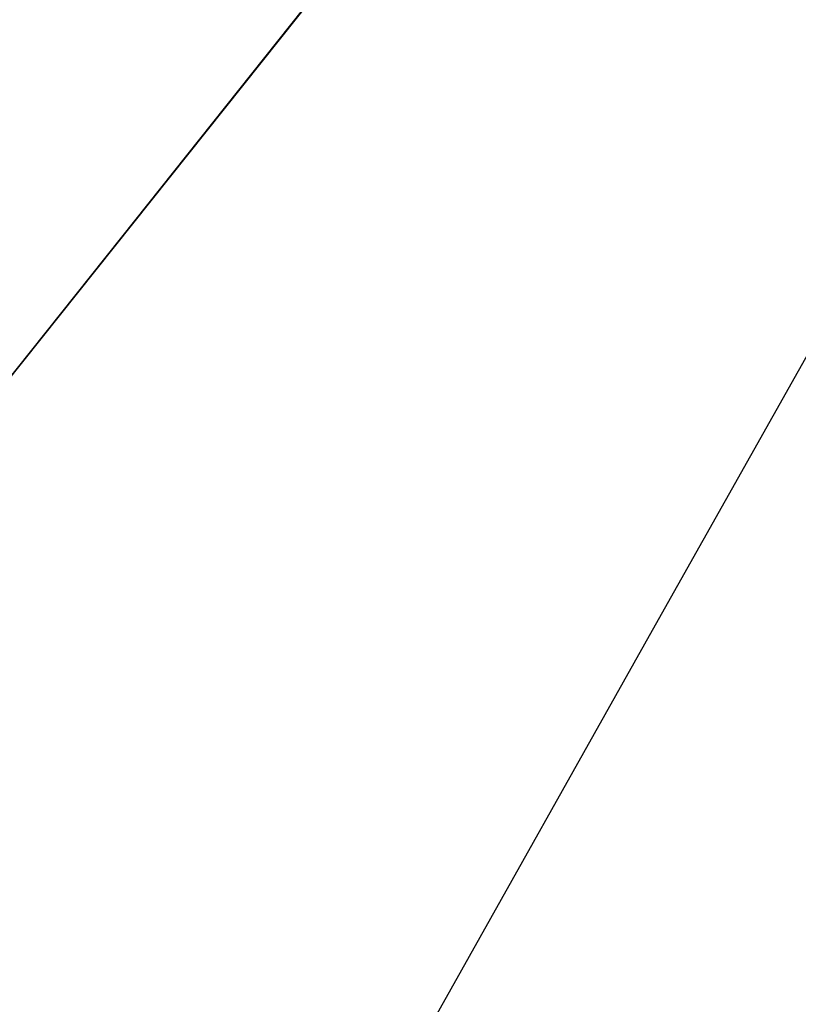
# Model space of a CAD drawing. Header units: metres. Extents: x 209848 to 209928, y 1182430 to 1182563.
# Tile 995 of 1056: x 209852.003 to 209852.185, y 1182505.035 to 1182505.265. Entities that reach past the tile are written whole.
import ezdxf

# ---------------------------------------------------------------- set-up
doc = ezdxf.new("R2010")
doc.units = ezdxf.units.M
doc.header["$MEASUREMENT"] = 0
doc.linetypes.add('DGN Style 2', pattern=[15.036391, 9.021834, -6.014556])
doc.layers.get('0').update_dxf_attribs({"color": 254})

# ---------------------------------------------------------------- blocks, each defined once
blk = doc.blocks.new('ATTEMP')
at = {"color": 1, "linetype": 'DGN Style 2', "flags": 128}
blk.add_lwpolyline([(-9.73617, 0.00076), (-9.73225, 0.2629), (-9.72049, 0.52683), (-9.70089, 0.7915), (-9.67347, 1.05664), (-9.63824, 1.32195), (-9.59522, 1.58716), (-9.54441, 1.85199), (-9.48585, 2.11615), (-9.41957, 2.37938), (-9.34559, 2.64141), (-9.26395, 2.90195), (-9.17471, 3.16076), (-9.07791, 3.41757), (-8.97362, 3.67211), (-8.86189, 3.92414), (-8.7428, 4.1734), (-8.61643, 4.41965), (-8.48555, 4.65968), (-8.35547, 4.89532), (-8.22532, 5.13019), (-8.0951, 5.36434), (-7.96485, 5.5978), (-7.83458, 5.83059), (-7.70431, 6.06274), (-7.57405, 6.29429), (-7.44381, 6.52527), (-7.31362, 6.75569), (-7.18347, 6.9856), (-7.05337, 7.215), (-6.92333, 7.44394), (-6.79336, 7.67242), (-6.66346, 7.90048), (-6.53363, 8.12814), (-6.40387, 8.35541), (-6.2742, 8.58231), (-6.1446, 8.80887), (-6.01509, 9.0351), (-5.88565, 9.26101), (-5.7563, 9.48663), (-5.62702, 9.71197), (-5.49782, 9.93704), (-5.3687, 10.16186), (-5.23966, 10.38644), (-5.11069, 10.61078), (-4.9818, 10.83491), (-4.85298, 11.05884), (-4.72423, 11.28257), (-4.59555, 11.50611), (-4.46693, 11.72948), (-4.33838, 11.95268), (-4.20989, 12.17572), (-4.08147, 12.39861), (-3.9531, 12.62136), (-3.82479, 12.84397), (-3.69653, 13.06645), (-3.56833, 13.2888), (-3.44018, 13.51105), (-3.31208, 13.73318), (-3.18402, 13.9552), (-3.05602, 14.17713), (-2.92805, 14.39895), (-2.80013, 14.62069), (-2.67225, 14.84235), (-2.5444, 15.06392), (-2.4166, 15.28541), (-2.28883, 15.50683), (-2.1611, 15.72818), (-2.03339, 15.94946), (-1.90572, 16.17067), (-1.77808, 16.39183), (-1.65047, 16.61293), (-1.52289, 16.83398), (-1.39534, 17.05497), (-1.26781, 17.27591), (-1.1403, 17.49681), (-1.01282, 17.71766), (-0.88536, 17.93847), (-0.75792, 18.15923), (-0.6305, 18.37996), (-0.5031, 18.60065), (-0.37572, 18.82131), (-0.24836, 19.04193), (-0.12101, 19.26253), (0.00632, 19.48309), (0.13363, 19.70362), (0.26093, 19.92412), (0.38822, 20.1446), (0.51549, 20.36506), (0.64275, 20.58549), (0.76999, 20.8059), (0.89723, 21.02628), (1.02445, 21.24665), (1.15166, 21.467), (1.27886, 21.68732), (1.40606, 21.90764), (1.53324, 22.12793), (1.66041, 22.34821), (1.78758, 22.56847), (1.91474, 22.78872), (2.04189, 23.00895), (2.16903, 23.22917), (2.29617, 23.44938), (2.42329, 23.66958), (2.55042, 23.88976), (2.67753, 24.10994), (2.80464, 24.3301), (2.93175, 24.55026), (3.05885, 24.7704), (3.18594, 24.99054), (3.31303, 25.21067), (3.44012, 25.43079), (3.5672, 25.6509), (3.69428, 25.871), (3.82135, 26.0911), (3.94842, 26.31119), (4.07548, 26.53128), (4.20254, 26.75135), (4.3296, 26.97143), (4.45666, 27.1915), (4.58371, 27.41156), (4.71076, 27.63161), (4.83781, 27.85167), (4.96485, 28.07171), (5.0919, 28.29176), (5.21893, 28.5118), (5.34597, 28.73183), (5.47301, 28.95187), (5.60004, 29.17189), (5.72707, 29.39192), (5.8541, 29.61194), (5.98113, 29.83196), (6.10816, 30.05198), (6.23518, 30.27199), (6.3622, 30.492), (6.48922, 30.71201), (6.61624, 30.93201), (6.74326, 31.15202), (6.87028, 31.37202), (6.9973, 31.59202), (7.12431, 31.81201), (7.25133, 32.03201), (7.37834, 32.252), (7.50535, 32.47199), (7.63236, 32.69198), (7.75937, 32.91197), (7.88638, 33.13196), (8.01339, 33.35194), (8.1404, 33.57193), (8.26741, 33.79191), (8.39441, 34.01189), (8.52142, 34.23187), (8.64842, 34.45185), (8.77543, 34.67183), (8.90243, 34.89181), (9.02944, 35.11178), (9.15644, 35.33176), (9.28344, 35.55173), (9.41044, 35.77171), (9.53744, 35.99168), (9.66445, 36.21165), (9.79145, 36.43162), (9.91845, 36.65159), (10.04545, 36.87156), (10.17245, 37.09153), (10.29944, 37.3115), (10.42644, 37.53147), (10.55344, 37.75144), (10.68044, 37.97141), (10.80744, 38.19137), (10.93444, 38.41134), (11.06143, 38.63131), (11.18843, 38.85127), (11.31543, 39.07124), (11.44242, 39.2912), (11.56942, 39.51116), (11.69642, 39.73113), (11.82341, 39.95109), (11.95041, 40.17106), (12.0774, 40.39102), (12.2044, 40.61098), (12.33139, 40.83094), (12.45839, 41.05091), (12.58539, 41.27087), (12.71238, 41.49083), (12.83938, 41.71079), (12.96637, 41.93075), (13.09336, 42.15071), (13.22036, 42.37067), (13.34735, 42.59064), (13.47435, 42.8106), (13.60134, 43.03056), (13.72834, 43.25052), (13.85533, 43.47048), (13.98232, 43.69044), (14.10932, 43.9104), (14.23631, 44.13036), (14.36331, 44.35032), (14.4903, 44.57028), (14.61729, 44.79023), (14.74429, 45.01019), (14.87128, 45.23015), (14.99827, 45.45011), (15.12527, 45.67007), (15.25226, 45.89003), (15.37925, 46.10999), (15.50625, 46.32995), (15.63324, 46.54991), (15.76023, 46.76986), (15.88722, 46.98982), (16.01422, 47.20978), (16.14121, 47.42974), (16.2682, 47.6497), (16.3952, 47.86966), (16.52219, 48.08961), (16.64918, 48.30957), (16.77618, 48.52953), (16.90317, 48.74949), (17.03016, 48.96945), (17.15715, 49.1894), (17.28415, 49.40936), (17.41114, 49.62932), (17.53813, 49.84928), (17.66512, 50.06923), (17.79212, 50.28919), (17.91911, 50.50915), (18.0461, 50.72911), (18.17309, 50.94907), (18.30009, 51.16902), (18.42708, 51.38898), (18.55407, 51.60894), (18.68106, 51.8289), (18.80806, 52.04885), (18.93505, 52.26881), (19.06204, 52.48877), (19.18903, 52.70872), (19.31603, 52.92868), (19.44302, 53.14864), (19.57001, 53.3686), (19.697, 53.58855), (19.824, 53.80851), (19.95099, 54.02847), (20.07798, 54.24843), (20.20497, 54.46838), (20.33197, 54.68834), (20.45896, 54.9083), (20.58595, 55.12826), (20.71294, 55.34821), (20.83994, 55.56817), (20.96693, 55.78813), (21.09392, 56.00808), (21.22091, 56.22804), (21.34791, 56.448), (21.4749, 56.66796), (21.60189, 56.88791), (21.72888, 57.10787), (21.85587, 57.32783), (21.98287, 57.54778), (22.10986, 57.76774), (22.23685, 57.9877), (22.36384, 58.20766), (22.49084, 58.42761), (22.61783, 58.64757), (22.74482, 58.86753), (22.87181, 59.08748), (22.99881, 59.30744), (23.1258, 59.5274), (23.25279, 59.74736), (23.37978, 59.96731), (23.50677, 60.18727), (23.63377, 60.40723), (23.76076, 60.62718), (23.88775, 60.84714), (24.01474, 61.0671), (24.14174, 61.28705), (24.26873, 61.50701), (24.39572, 61.72697), (24.52271, 61.94693), (24.6497, 62.16688), (24.7767, 62.38684), (24.90369, 62.6068), (25.03068, 62.82675), (25.15767, 63.04671), (25.28467, 63.26667), (25.41166, 63.48663), (25.53865, 63.70658), (25.66564, 63.92654), (25.79264, 64.1465), (25.85823, 64.26011)], dxfattribs=at)
at = {"color": 5, "linetype": 'Continuous', "flags": 128}
for points in [[(-8.60191, 5.05241), (-8.45003, 5.29522), (-8.29105, 5.53396), (-8.1251, 5.76838), (-7.9523, 5.99827), (-7.77277, 6.22339), (-7.58665, 6.44353), (-7.39409, 6.65848), (-7.19523, 6.86802), (-6.99023, 7.07196), (-6.77926, 7.27009), (-6.57308, 7.45592), (-6.36902, 7.63859), (-6.16504, 7.82024), (-5.96117, 8.00089)], [(-8.60672, 5.04446), (-8.45534, 5.28699), (-8.29688, 5.52546), (-8.13147, 5.75965), (-7.95922, 5.98932), (-7.78026, 6.21425), (-7.59473, 6.43423), (-7.40278, 6.64904), (-7.20454, 6.85848), (-7.00018, 7.06233), (-6.78986, 7.26041), (-6.57374, 7.45252), (-6.352, 7.63848), (-6.12482, 7.8181), (-5.89239, 7.99121)], [(-8.60329, 5.05013), (-8.45155, 5.29287), (-8.29272, 5.53153), (-8.12692, 5.76588), (-7.95428, 5.99571), (-7.77491, 6.22078), (-7.58896, 6.44087), (-7.39657, 6.65578), (-7.19789, 6.86529), (-6.99308, 7.06921), (-6.7823, 7.26732), (-6.56571, 7.45945), (-6.34349, 7.6454), (-6.11583, 7.82499), (-5.8829, 7.99805)], [(-8.60405, 5.04887), (-8.45239, 5.29156), (-8.29365, 5.53018), (-8.12793, 5.7645), (-7.95538, 5.99429), (-7.7761, 6.21933), (-7.59025, 6.4394), (-7.39795, 6.65428), (-7.19937, 6.86378), (-6.99466, 7.06768), (-6.78398, 7.26579), (-6.5675, 7.45791), (-6.34539, 7.64386), (-6.11783, 7.82346), (-5.88501, 7.99653)], [(-8.60512, 5.0471), (-8.45357, 5.28973), (-8.29494, 5.52829), (-8.12935, 5.76256), (-7.95691, 5.9923), (-7.77777, 6.2173), (-7.59204, 6.43733), (-7.39989, 6.65219), (-7.20144, 6.86166), (-6.99687, 7.06554), (-6.78633, 7.26363), (-6.57, 7.45575), (-6.34804, 7.64171), (-6.12063, 7.82131), (-5.88796, 7.9944)], [(-8.60672, 5.04446), (-8.45534, 5.28699), (-8.29688, 5.52546), (-8.13147, 5.75965), (-7.95922, 5.98932), (-7.78026, 6.21425), (-7.59473, 6.43423), (-7.40278, 6.64904), (-7.20454, 6.85848), (-7.00018, 7.06233), (-6.78986, 7.26041), (-6.57374, 7.45252), (-6.352, 7.63848), (-6.12482, 7.8181), (-5.89239, 7.99121)], [(-8.60672, 5.04446), (-8.45534, 5.28699), (-8.29688, 5.52546), (-8.13147, 5.75965), (-7.95922, 5.98932), (-7.78026, 6.21425), (-7.59473, 6.43423), (-7.40278, 6.64904), (-7.20454, 6.85848), (-7.00018, 7.06233), (-6.78986, 7.26041), (-6.57374, 7.45252), (-6.352, 7.63848), (-6.12482, 7.8181), (-5.89239, 7.99121)]]:
    blk.add_lwpolyline(points, dxfattribs=at)

msp = doc.modelspace()

# ---------------------------------------------------------------- block references
at = {"color": 1, "linetype": 'DGN Style 2'}
msp.add_blockref('ATTEMP', (209859.85591, 1182499.06107), dxfattribs=at)

doc.saveas('drawing.dxf')
